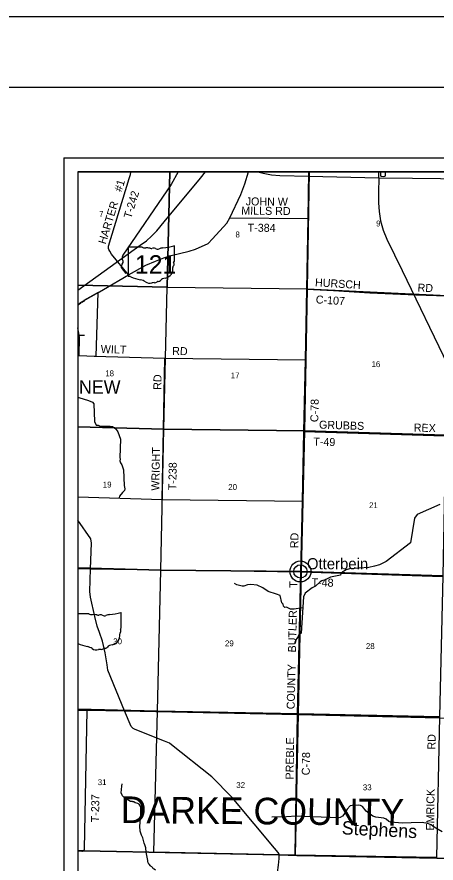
# Model space of a CAD drawing. Extents: x 0 to 1391, y -24 to 440.
# Drawn here: x 183.3 to 242.9, y 319.8 to 440 of the extents above; entities that cross this region are included whole.
import ezdxf

# ---------------------------------------------------------------- set-up
doc = ezdxf.new("R2010")
doc.units = 0
for name, color, linetype in [('GM_X_Adjacent_County_Text', 7, 'Continuous'), ('GM_X_City_Street', 7, 'Continuous'), ('GM_X_Corporation', 7, 'Continuous'), ('GM_X_Corporation_Text', 7, 'Continuous'), ('GM_X_County_Road', 7, 'Continuous'), ('GM_X_County_Road_Text', 7, 'Continuous'), ('GM_X_Minor_River', 7, 'Continuous'), ('GM_X_Minor_River_Text', 7, 'Continuous'), ('GM_X_Rail_Line', 7, 'Continuous'), ('GM_X_Section_Text', 7, 'Continuous'), ('GM_X_State_Location', 7, 'Continuous'), ('GM_X_State_Route', 7, 'Continuous'), ('GM_X_State_Shield', 7, 'Continuous'), ('GM_X_Township_Road', 7, 'Continuous'), ('GM_X_Township_Road_Text', 7, 'Continuous'), ('GM_X_Unincorporated', 7, 'Continuous'), ('GM_X_Unincorporated_Location', 7, 'Continuous'), ('GM_X_Unincorporated_Text', 7, 'Continuous'), ('SH_Border', 7, 'Continuous'), ('SH_Cut_Line', 7, 'Continuous'), ('SH_Data', 7, 'Continuous')]:
    doc.layers.add(name, color=color, linetype=linetype)

msp = doc.modelspace()

# ---------------------------------------------------------------- linework, layer by layer
at = {"layer": 'GM_X_City_Street'}
for points in [[(192.21, 391.9), (192.22, 394.45), (192.17, 394.79), (192, 395.84)], [(192, 394.79), (192.17, 394.79), (192.93, 394.79)]]:
    msp.add_lwpolyline(points, dxfattribs=at)
at = {"layer": 'GM_X_Corporation'}
for points in [[(328, 319.32), (328, 418), (192, 418), (192, 321.56), (192.58, 321.54), (192.66, 321.54), (192.73, 321.55), (192.78, 321.56), (192.83, 321.57), (220.58, 320.98), (223.1, 320.89), (242.96, 320.5), (270.99, 319.9), (282.75, 319.82)], [(303.27, 375.64), (303.27, 379.55), (303.39, 396.35), (303.37, 399.65), (303.51, 418), (192, 418), (192, 321.56), (192.58, 321.54), (192.66, 321.54), (192.73, 321.55), (192.78, 321.56), (192.83, 321.57), (220.58, 320.98), (223.1, 320.89), (242.96, 320.5), (270.99, 319.9), (282.75, 319.82), (282.76, 319.82), (302.74, 319.57), (302.93, 339.54), (302.98, 347.77), (303.13, 359.47), (303.22, 366.21)], [(282.75, 319.82), (270.99, 319.9), (242.96, 320.5), (223.1, 320.89), (220.58, 320.98), (192.83, 321.57), (192.78, 321.56), (192.73, 321.55), (192.66, 321.54), (192.58, 321.54), (192, 321.56), (192, 282)], [(282.75, 319.82), (270.99, 319.9), (242.96, 320.5), (223.1, 320.89), (220.58, 320.98), (192.83, 321.57), (192.78, 321.56), (192.73, 321.55), (192.66, 321.54), (192.58, 321.54), (192, 321.56), (192, 282)]]:
    msp.add_lwpolyline(points, dxfattribs=at)
for points in [[(205.04, 418), (192, 418), (192, 401.91), (204.69, 401.63)], [(224.86, 418), (205.04, 418), (204.69, 401.63), (224.57, 401.36)], [(244.68, 418), (224.86, 418), (224.57, 401.36), (244.46, 400.41)], [(192, 401.91), (192, 381.76), (204.22, 381.45), (204.69, 401.63)], [(204.69, 401.63), (224.57, 401.36), (224.18, 381.2), (204.22, 381.45)], [(192, 399.05), (192, 391.92), (194.61, 391.84), (194.87, 400.85), (192.84, 399.72), (192.89, 399.64), (192.55, 399.42), (192.5, 399.5), (192.33, 399.39), (192.39, 399.31)], [(224.57, 401.36), (244.46, 400.41), (244.19, 380.61), (224.18, 381.2)], [(192, 381.76), (192, 361.77), (203.78, 361.44), (204.22, 381.45)], [(204.22, 381.45), (224.18, 381.2), (223.71, 361.21), (203.78, 361.44)], [(224.18, 381.2), (244.19, 380.61), (243.84, 360.61), (223.71, 361.21)], [(192, 361.77), (192, 341.67), (203.29, 341.41), (203.78, 361.44)], [(223.71, 361.21), (223.3, 341.02), (203.29, 341.41), (203.78, 361.44)], [(243.84, 360.61), (243.33, 340.6), (223.3, 341.02), (223.71, 361.21)], [(192, 341.67), (192, 321.6), (202.81, 321.37), (203.29, 341.41)], [(203.29, 341.41), (223.3, 341.02), (222.85, 320.96), (202.81, 321.37)], [(223.3, 341.02), (243.33, 340.6), (242.93, 320.59), (222.85, 320.96)]]:
    msp.add_lwpolyline(points, close=True, dxfattribs=at)
at = {"layer": 'GM_X_County_Road'}
for points in [[(220.58, 320.97), (222.72, 320.94), (222.84, 321.05), (222.87, 321.18), (223.21, 340.9), (223.64, 361.18), (223.9, 371.24), (224.11, 381.12), (224.34, 391.29), (224.52, 401.35), (224.68, 411.38), (224.81, 418)], [(224.52, 401.35), (228.29, 401.12), (233.44, 400.81), (240.01, 400.55), (244.38, 400.37), (249.2, 400.13), (254.38, 400.18), (266.9, 400.14), (274.09, 400.13), (293.39, 399.76), (293.53, 399.82), (293.61, 399.95), (293.63, 400.8), (293.67, 400.9), (293.83, 401.01), (297.94, 402.91)], [(192, 391.91), (192.21, 391.9), (194.33, 391.84)], [(194.33, 391.84), (204.37, 391.54), (224.34, 391.29)]]:
    msp.add_lwpolyline(points, dxfattribs=at)
at = {"layer": 'GM_X_Minor_River'}
for points in [[(206.25, 418), (205.24, 416.21), (198.37, 406.16), (198.27, 405.87), (198.28, 405.61), (198.4, 405.35), (198.41, 405.13), (198.25, 404.89), (198.16, 404.41), (198.83, 403.55)], [(192, 386.03), (192.12, 385.96), (193.53, 385.53), (194.06, 385.26), (194.26, 385.03), (194.37, 382.54), (194.62, 382.02), (194.87, 382.03), (195.15, 381.86), (196.59, 381.86), (196.9, 381.81), (197.13, 381.67), (197.35, 381.53), (197.7, 381.08), (198.07, 380.03), (197.95, 377.41), (198.03, 377.2), (197.97, 376.95), (198.04, 376.67), (198.24, 376.38), (198.49, 375.66), (198.6, 373.46), (198.68, 372.98), (198.61, 372.72), (198.32, 372.44), (197.9, 371.92), (197.85, 371.71)], [(243.4, 370.73), (240.16, 369.35), (239.81, 368.81), (239.25, 365.31), (235.79, 362.67), (234.82, 362.2), (234.13, 361.97), (233.3, 361.81), (230.59, 361.6), (230.09, 361.48), (229.84, 361.34), (229.57, 361.19), (229.36, 360.96), (229.29, 360.72), (227.89, 360.43), (227.14, 360.04), (226.63, 359.9), (226.39, 359.75), (225.75, 359.16), (225.26, 358.9), (224.3, 358.17), (224.02, 357.64), (223.7, 352.49), (223.38, 352.26), (223.28, 352), (223.09, 351.72), (222.79, 351.19), (222.83, 351.09)], [(223.92, 356.07), (222.72, 355.89), (222.19, 355.9), (221.63, 356.18), (221.39, 356.13), (221.21, 356.33), (221.14, 356.57), (220.96, 356.8), (220.73, 357.84), (220.23, 358.01), (219.03, 358.37), (218.28, 358.9), (217.47, 359.27), (216.55, 359.37), (216.09, 359.36), (215.56, 359.15), (215.31, 359.13), (214.58, 359.33), (214.23, 359.51)], [(201.71, 321.39), (201.66, 321.97), (201.53, 322.4), (201.41, 322.67), (201.23, 323.42), (201.05, 323.8), (200.85, 324.33), (200.79, 325.07), (200.96, 326.73), (200.92, 327.83), (200.71, 328.17), (200.52, 328.3), (200.15, 328.38), (199.94, 328.52), (199.81, 328.52), (199.75, 328.55), (199.47, 328.57), (198.65, 329.05), (198.36, 329.36), (198.16, 329.78), (198.23, 330.72), (198.29, 331.07)], [(243.75, 324.24), (242.82, 324.78), (242.6, 324.93), (242.18, 325.23), (241.66, 325.42), (240.88, 325.57), (239.31, 325.53), (238.08, 325.49), (236.38, 325.64), (236.16, 325.73), (235.76, 326.08), (235.47, 326.21), (234.3, 326.33), (233.87, 326.5), (232.96, 327.17), (232.4, 327.84), (232.14, 328.01), (231.89, 328.06), (230.96, 328.02), (230.68, 327.94), (230.25, 327.49), (229.79, 326.74), (229.57, 326.5), (229.26, 326.29), (229.07, 326.25), (225.34, 326.4), (222.98, 326.5), (221.62, 326.41), (219.53, 326.34)], [(203.03, 318.8), (202.85, 318.96), (202.76, 319.01), (202.72, 319.04), (202.67, 319.12), (202.6, 319.19), (202.5, 319.28), (202.41, 319.35), (202.33, 319.41), (202.3, 319.45), (202.12, 319.68), (202.05, 319.76), (202.01, 319.81), (201.98, 319.85), (201.96, 319.97), (201.94, 320.06), (201.93, 320.13), (201.92, 320.19), (201.71, 321.39)]]:
    msp.add_lwpolyline(points, dxfattribs=at)
at = {"layer": 'GM_X_Rail_Line'}
msp.add_line((234.75, 417.15), (234.76, 418), dxfattribs=at)
for points in [[(192, 401.19), (197.46, 405.11), (200.87, 407.58), (201.75, 408.21), (202.45, 408.87), (203.2, 409.64), (204.25, 410.92), (209.4, 417.11), (210.11, 418)], [(217.56, 418), (218.3, 417.79), (219.48, 417.57), (220.67, 417.5), (224.82, 417.39), (234.75, 417.15)], [(234.75, 417.15), (234.71, 415.04), (234.7, 413.58), (234.78, 412.37), (234.98, 411.05), (235.34, 409.72), (235.87, 408.45), (238.03, 404), (244.53, 390.52)], [(234.75, 417.15), (239.52, 417.12), (259.46, 416.88), (280.67, 416.7), (297.72, 416.49), (315.61, 416.28), (325.69, 416.23), (328, 416.19)]]:
    msp.add_lwpolyline(points, dxfattribs=at)
at = {"layer": 'GM_X_State_Location'}
for points in [[(193.57, 355.22), (192, 355.22), (192, 350.99)], [(198.17, 353.23), (198.17, 353.23), (198.17, 353.23), (198.17, 355.33)]]:
    msp.add_lwpolyline(points, dxfattribs=at)
for centre, major_axis, start_param, end_param in [((194.03, 355.69), (0.741, 0), 4.042888, 4.731792), ((194.28, 352.98), (2.66, 0), 1.404758, 1.657859), ((194.88, 355.18), (0.214, 0), 3.836095, 5.185415), ((195.2, 354.72), (0.444, 0), 0.950623, 2.079405), ((195.77, 355.36), (0.534, 0), 4.08156, 5.145723), ((196.71, 354), (1.41, 0), 1.699012, 2.107814), ((195.82, 360.68), (6.99, 0), 4.814394, 5.042369), ((198.1, 355.33), (0.0734, 0), 6.197627, 7.989034), ((196.21, 352.09), (1.75, 0), 5.101753, 6.440018), ((198.43, 352.35), (0.496, 0), 2.387724, 3.262537), ((198.15, 353.07), (0.114, 0), 1.883976, 3.671073), ((197.43, 352.81), (0.682, 0), 5.934695, 6.695948), ((198.09, 353.22), (0.0785, 0), 5.054544, 6.418171), ((194.46, 354.52), (5.05, 0), 4.202696, 4.488961), ((192.96, 349.35), (1.58, 0), 0.823519, 1.323587), ((194.67, 350.9), (1, 0), 4.026481, 4.996735), ((195.25, 349.52), (0.824, 0), 1.495662, 1.94098), ((195.32, 350.6), (0.534, 0), 4.691044, 5.507374), ((195.8, 350.21), (0.15, 0), 1.147584, 2.315152), ((195.74, 350.76), (0.565, 0), 4.937069, 5.64225), ((196.95, 350.03), (0.958, 0), 1.647645, 2.488434)]:
    msp.add_ellipse(centre, major_axis=major_axis, ratio=0.8, start_param=start_param, end_param=end_param, dxfattribs=at)
at = {"layer": 'GM_X_State_Route'}
for p, q in [((194.76, 400.77), (195.65, 401.29)), ((192, 399.15), (192.1, 399.22)), ((192.1, 399.22), (192.27, 399.33)), ((192.27, 399.33), (192.61, 399.56)), ((192, 341.56), (193.3, 341.53)), ((193.3, 341.53), (198.63, 341.42))]:
    msp.add_line(p, q, dxfattribs=at)
for points in [[(195.65, 401.29), (199.19, 403.37), (201.67, 404.72), (203.03, 405.33), (204.22, 405.78), (205.27, 406.1), (207.79, 406.72), (208.7, 407), (210.51, 407.84), (211.14, 408.46), (213.16, 410.73), (213.56, 411.48), (215.14, 414.78), (215.72, 416.29), (216.21, 418)], [(192.61, 399.56), (192.78, 399.68), (194.65, 400.71), (194.76, 400.77)], [(220.58, 320.97), (220.57, 321.04), (220.54, 321.16), (220.45, 321.34), (219.93, 321.96), (214.17, 328.83), (213.88, 329.2), (211.01, 332.09), (205.28, 336.62), (205, 336.85), (204.29, 337.13), (200.15, 338.81), (199.86, 338.92), (199.55, 339.21), (198.63, 341.42), (196.25, 347.2), (196.14, 347.96), (195.88, 349.68), (195.49, 351.34), (195.07, 352.56), (194.75, 353.48), (194.42, 354.83), (193.8, 357.57), (193.69, 358.4), (193.82, 361.6), (193.92, 365.28), (193.85, 365.87), (192, 368.52)], [(198.63, 341.42), (223.21, 340.9), (243.3, 340.47), (270.8, 339.89)], [(218.95, 310.88), (219.07, 311.18), (219.24, 311.66), (219.41, 312.14), (219.53, 312.51), (219.6, 312.74), (219.65, 312.95), (219.69, 313.16), (219.73, 313.42), (219.85, 314.31), (219.9, 314.69), (219.93, 315.01), (219.96, 315.34), (220.01, 315.77), (220.11, 316.59), (220.34, 318.47), (220.47, 319.53), (220.58, 320.48), (220.6, 320.7), (220.6, 320.77), (220.6, 320.83), (220.6, 320.88), (220.59, 320.93), (220.58, 320.97)]]:
    msp.add_lwpolyline(points, dxfattribs=at)
at = {"layer": 'GM_X_State_Shield'}
for p, q in [((199.13, 407.24), (199.13, 403.23)), ((201.12, 407.31), (199.19, 407.31)), ((205.72, 405.31), (205.72, 407.41)), ((205.72, 405.31), (205.72, 405.31))]:
    msp.add_line(p, q, dxfattribs=at)
for centre, major_axis, start_param, end_param in [((203.37, 412.76), (6.99, 0), 4.814394, 5.042369), ((205.65, 407.41), (0.0734, 0), 6.141152, 7.989035), ((199.2, 407.25), (0.0764, 0), 1.712693, 3.28349), ((201.58, 407.77), (0.741, 0), 4.042523, 4.731795), ((201.83, 405.06), (2.66, 0), 1.404758, 1.657858), ((202.43, 407.27), (0.214, 0), 3.836095, 5.185415), ((202.75, 406.8), (0.444, 0), 0.950623, 2.079405), ((203.32, 407.44), (0.534, 0), 4.081561, 5.145723), ((204.26, 406.08), (1.41, 0), 1.699011, 2.107814), ((205.7, 405.16), (0.114, 0), 1.883978, 3.671073), ((204.98, 404.89), (0.682, 0), 5.934695, 6.695948), ((205.64, 405.3), (0.0785, 0), 5.05454, 6.418171), ((203.76, 404.17), (1.75, 0), 5.101752, 6.440018), ((205.98, 404.44), (0.496, 0), 2.387724, 3.262537), ((199.2, 403.23), (0.077, 0), 3.00124, 4.508301), ((199.22, 403.64), (0.588, 0), 4.665946, 4.897461), ((199.34, 403), (0.212, 0), 0.519207, 1.627899), ((202.01, 406.6), (5.05, 0), 4.195997, 4.488961), ((200.51, 401.44), (1.58, 0), 0.823519, 1.323587), ((204.5, 402.11), (0.958, 0), 1.647645, 2.488434), ((202.22, 402.98), (1, 0), 4.026481, 4.996735), ((202.8, 401.6), (0.824, 0), 1.495662, 1.94098), ((202.87, 402.68), (0.534, 0), 4.691044, 5.507374), ((203.35, 402.3), (0.15, 0), 1.147584, 2.315152), ((203.29, 402.85), (0.565, 0), 4.937069, 5.64225)]:
    msp.add_ellipse(centre, major_axis=major_axis, ratio=0.8, start_param=start_param, end_param=end_param, dxfattribs=at)
at = {"layer": 'GM_X_Township_Road'}
for p, q in [((235.01, 417.39), (235.02, 418)), ((235.68, 417.43), (235.69, 418)), ((213.56, 411.48), (224.68, 411.38)), ((203.96, 371.44), (204.37, 391.54)), ((224.11, 381.12), (244.12, 380.52)), ((192, 361.66), (193.82, 361.6)), ((193.82, 361.6), (223.64, 361.18)), ((223.64, 361.18), (243.78, 360.53))]:
    msp.add_line(p, q, dxfattribs=at)
for points in [[(199.19, 403.37), (196.77, 406.31), (196.52, 406.72), (196.4, 406.97), (196.34, 407.13), (196.35, 407.42), (199.28, 417.04), (199.46, 417.63), (199.52, 417.95), (199.52, 418)], [(235.01, 417.39), (235.11, 417.36), (235.38, 417.35), (235.6, 417.39), (235.68, 417.43)], [(192, 371.86), (203.96, 371.44), (223.9, 371.24)], [(192.83, 321.56), (192.92, 321.64), (192.95, 321.81), (193.3, 341.53)], [(192, 321.55), (192.58, 321.53), (192.67, 321.53), (192.73, 321.54), (192.78, 321.55), (192.83, 321.56)]]:
    msp.add_lwpolyline(points, dxfattribs=at)
at = {"layer": 'GM_X_Unincorporated'}
for radius in [1.49, 0.943]:
    msp.add_circle((223.6, 361.24), radius, dxfattribs=at)
at = {"layer": 'GM_X_Unincorporated_Location'}
msp.add_line((223.6, 361.24), (223.6, 361.24), dxfattribs=at)
at = {"layer": 'SH_Border'}
msp.add_lwpolyline([(30, 430), (670, 430), (670, 10), (30, 10)], close=True, dxfattribs=at)
at = {"layer": 'SH_Cut_Line'}
msp.add_lwpolyline([(0, 0), (680, 0), (680, 440), (0, 440)], close=True, dxfattribs=at)
at = {"layer": 'SH_Data'}
for p, q in [((190, 420), (190, 280)), ((190, 420), (330, 420)), ((190, 420), (190, 280)), ((190, 420), (330, 420)), ((192, 418), (192, 282)), ((192, 418), (328, 418))]:
    msp.add_line(p, q, dxfattribs=at)

# ---------------------------------------------------------------- texts
at = {"layer": 'GM_X_Adjacent_County_Text'}
msp.add_text('DARKE COUNTY', height=3.7879, rotation=359.4491, dxfattribs=at).set_placement((198.07, 325.51))
at = {"layer": 'GM_X_Corporation_Text'}
msp.add_text('NEW', height=1.894, rotation=0, dxfattribs=at).set_placement((192.15, 386.49))
at = {"layer": 'GM_X_County_Road_Text'}
for s, height, rotation, p in [('HURSCH', 1.136, 356.455, (225.65, 401.75)), ('RD', 1.136, 357.5314, (240.22, 401)), ('C-107', 1.136, 356.4265, (225.76, 399.32)), ('WILT', 1.136, 358.3476, (195.24, 392.27)), ('RD', 1.136, 359.0128, (205.39, 391.99)), ('C-78', 1.136, 88.9708, (226.14, 382.44)), ('RD', 1.136, 88.5184, (223.28, 364.53)), ('T', 1.14, 88.8762, (223.17, 358.9)), ('BUTLER', 1.136, 88.7623, (222.97, 349.73)), ('COUNTY', 1.136, 88.6794, (222.78, 341.65)), ('PREBLE', 1.136, 89.0759, (222.62, 331.68)), ('C-78', 1.136, 88.9707, (224.92, 332.28))]:
    msp.add_text(s, height=height, rotation=rotation, dxfattribs=at).set_placement(p)
at = {"layer": 'GM_X_Minor_River_Text'}
msp.add_text('Stephens', height=1.894, rotation=356.9905, dxfattribs=at).set_placement((229.44, 323.91))
at = {"layer": 'GM_X_Section_Text'}
for s, p in [('7', (195.02, 411.6)), ('9', (234.35, 410.24)), ('8', (214.38, 408.68)), ('16', (233.7, 390.26)), ('18', (195.89, 388.96)), ('17', (213.71, 388.66)), ('19', (195.54, 373.16)), ('20', (213.36, 372.81)), ('21', (233.35, 370.23)), ('30', (197.02, 350.9)), ('29', (212.89, 350.61)), ('28', (232.9, 350.22)), ('31', (194.83, 330.89)), ('32', (214.5, 330.49)), ('33', (232.47, 330.16))]:
    msp.add_text(s, height=0.837, rotation=0, dxfattribs=at).set_placement(p)
at = {"layer": 'GM_X_State_Location'}
for s, p in [('121', (201.01, 404.69)), ('726', (193.46, 352.61))]:
    msp.add_text(s, height=0.00379, rotation=0, dxfattribs=at).set_placement(p)
for s, p in [('s', (202.35, 404.97)), ('r', (202.35, 404.97)), ('s', (194.8, 352.89)), ('r', (194.8, 352.89))]:
    msp.add_text(s, height=0.00379, dxfattribs=at).set_placement(p)
at = {"layer": 'GM_X_State_Shield'}
msp.add_text('121', height=2.637, dxfattribs=at).set_placement((200.1, 403.52))
at = {"layer": 'GM_X_Township_Road_Text'}
for s, rotation, p in [('#1', 73.1236, (198.22, 415.07)), ('T-242', 73.0506, (199.57, 411.29)), ('HARTER', 73.0367, (195.95, 407.64)), ('JOHN W', 359.4494, (215.83, 413.24)), ('MILLS RD', 359.4081, (215.2, 411.93)), ('T-384', 359.5244, (216.11, 409.5)), ('RD', 89.0118, (203.85, 387.03)), ('GRUBBS', 358.1078, (226.23, 381.54)), ('REX', 358.2847, (239.69, 381.12)), ('T-49', 358.2318, (225.42, 379.13)), ('WRIGHT', 88.7958, (203.55, 372.7)), ('T-238', 88.8768, (205.97, 372.77)), ('T-48', 358.2318, (225.17, 359.15)), ('RD', 89.0118, (242.77, 335.93)), ('T-237', 89.1574, (195, 325.61)), ('EMRICK', 89.2927, (242.58, 324.44))]:
    msp.add_text(s, height=1.136, rotation=rotation, dxfattribs=at).set_placement(p)
at = {"layer": 'GM_X_Unincorporated_Text'}
msp.add_text('Otterbein', height=1.58, rotation=0, dxfattribs=at).set_placement((224.53, 361.55))

doc.saveas('drawing.dxf')
